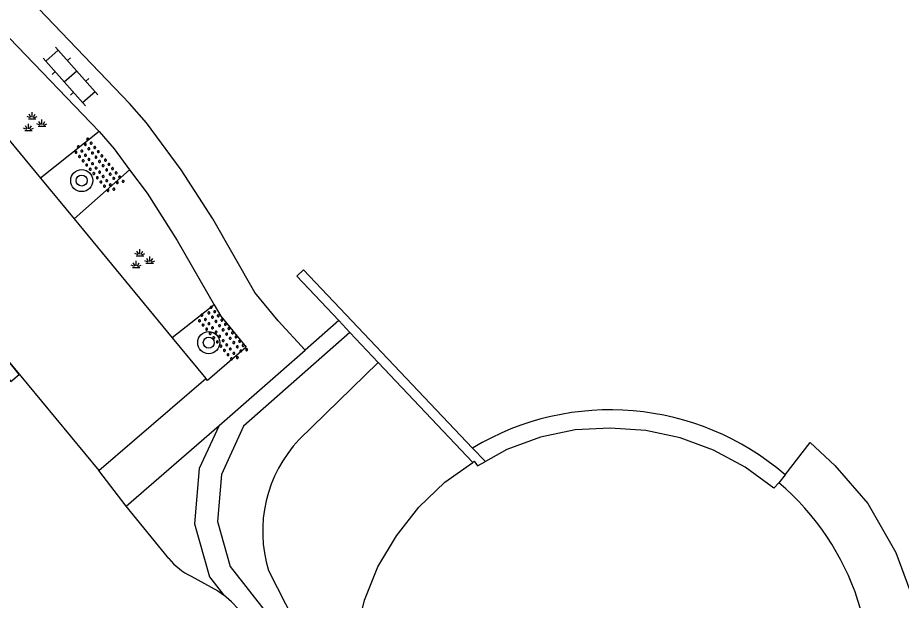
# Model space of a CAD drawing. Extents: x 128999 to 131010, y 395498 to 399007.
# Drawn here: x 130028.87 to 130060.82, y 398951.02 to 398972.09 of the extents above; entities that cross this region are included whole.
import ezdxf

# ---------------------------------------------------------------- set-up
doc = ezdxf.new("R2010")
doc.units = 0
for name, color, linetype in [('gg-afsc-muur', 7, 'Continuous'), ('gg-bbg-hoofdgebouw', 7, 'Continuous'), ('gg-knt-verharding', 7, 'Continuous'), ('gg-knt-verharding nz', 7, 'Continuous'), ('gt-grn-groengrens', 7, 'Continuous'), ('gt-symb-boom', 7, 'Continuous'), ('gt-symb-groenvak', 7, 'Continuous'), ('gt-symb-klinker verharding', 7, 'Continuous'), ('gt-symb-kolk', 7, 'Continuous'), ('gt-symb-overige verharding', 7, 'Continuous')]:
    doc.layers.add(name, color=color, linetype=linetype)

# ---------------------------------------------------------------- blocks, each defined once
blk = doc.blocks.new('gt0-BOOM')
at = {"layer": 'gt-symb-boom'}
for radius in [0.4, 0.2]:
    blk.add_circle((0, 0), radius, dxfattribs=at)
blk = doc.blocks.new('gt0-OVH')
at = {"layer": 'gt-symb-overige verharding'}
for points in [[(-0.972, 0.298), (-0.967, 0.308), (-0.965, 0.319), (-0.966, 0.33), (-0.971, 0.34), (-0.978, 0.348), (-0.988, 0.353), (-0.999, 0.355), (-1.01, 0.354), (-1.02, 0.349), (-1.028, 0.342), (-1.033, 0.332), (-1.035, 0.321), (-1.034, 0.31), (-1.029, 0.3), (-1.022, 0.292), (-1.012, 0.287), (-1.001, 0.285), (-0.99, 0.286), (-0.98, 0.291)], [(-0.772, 0.298), (-0.767, 0.308), (-0.765, 0.319), (-0.766, 0.33), (-0.771, 0.34), (-0.778, 0.348), (-0.788, 0.353), (-0.799, 0.355), (-0.81, 0.354), (-0.82, 0.349), (-0.828, 0.342), (-0.833, 0.332), (-0.835, 0.321), (-0.834, 0.31), (-0.829, 0.3), (-0.822, 0.292), (-0.812, 0.287), (-0.801, 0.285), (-0.79, 0.286), (-0.78, 0.291)], [(-0.572, 0.298), (-0.567, 0.308), (-0.565, 0.319), (-0.566, 0.33), (-0.571, 0.34), (-0.578, 0.348), (-0.588, 0.353), (-0.599, 0.355), (-0.61, 0.354), (-0.62, 0.349), (-0.628, 0.342), (-0.633, 0.332), (-0.635, 0.321), (-0.634, 0.31), (-0.629, 0.3), (-0.622, 0.292), (-0.612, 0.287), (-0.601, 0.285), (-0.59, 0.286), (-0.58, 0.291)], [(-0.372, 0.298), (-0.367, 0.308), (-0.365, 0.319), (-0.366, 0.33), (-0.371, 0.34), (-0.378, 0.348), (-0.388, 0.353), (-0.399, 0.355), (-0.41, 0.354), (-0.42, 0.349), (-0.428, 0.342), (-0.433, 0.332), (-0.435, 0.321), (-0.434, 0.31), (-0.429, 0.3), (-0.422, 0.292), (-0.412, 0.287), (-0.401, 0.285), (-0.39, 0.286), (-0.38, 0.291)], [(-0.172, 0.298), (-0.167, 0.308), (-0.165, 0.319), (-0.166, 0.33), (-0.171, 0.34), (-0.178, 0.348), (-0.188, 0.353), (-0.199, 0.355), (-0.21, 0.354), (-0.22, 0.349), (-0.228, 0.342), (-0.233, 0.332), (-0.235, 0.321), (-0.234, 0.31), (-0.229, 0.3), (-0.222, 0.292), (-0.212, 0.287), (-0.201, 0.285), (-0.19, 0.286), (-0.18, 0.291)], [(0.028, 0.298), (0.033, 0.308), (0.035, 0.319), (0.034, 0.33), (0.029, 0.34), (0.022, 0.348), (0.012, 0.353), (0.001, 0.355), (-0.01, 0.354), (-0.02, 0.349), (-0.028, 0.342), (-0.033, 0.332), (-0.035, 0.321), (-0.034, 0.31), (-0.029, 0.3), (-0.022, 0.292), (-0.012, 0.287), (-0.001, 0.285), (0.01, 0.286), (0.02, 0.291)], [(0.228, 0.298), (0.233, 0.308), (0.235, 0.319), (0.234, 0.33), (0.229, 0.34), (0.222, 0.348), (0.212, 0.353), (0.201, 0.355), (0.19, 0.354), (0.18, 0.349), (0.172, 0.342), (0.167, 0.332), (0.165, 0.321), (0.166, 0.31), (0.171, 0.3), (0.178, 0.292), (0.188, 0.287), (0.199, 0.285), (0.21, 0.286), (0.22, 0.291)], [(0.428, 0.298), (0.433, 0.308), (0.435, 0.319), (0.434, 0.33), (0.429, 0.34), (0.422, 0.348), (0.412, 0.353), (0.401, 0.355), (0.39, 0.354), (0.38, 0.349), (0.372, 0.342), (0.367, 0.332), (0.365, 0.321), (0.366, 0.31), (0.371, 0.3), (0.378, 0.292), (0.388, 0.287), (0.399, 0.285), (0.41, 0.286), (0.42, 0.291)], [(0.628, 0.298), (0.633, 0.308), (0.635, 0.319), (0.634, 0.33), (0.629, 0.34), (0.622, 0.348), (0.612, 0.353), (0.601, 0.355), (0.59, 0.354), (0.58, 0.349), (0.572, 0.342), (0.567, 0.332), (0.565, 0.321), (0.566, 0.31), (0.571, 0.3), (0.578, 0.292), (0.588, 0.287), (0.599, 0.285), (0.61, 0.286), (0.62, 0.291)], [(0.828, 0.298), (0.833, 0.308), (0.835, 0.319), (0.834, 0.33), (0.829, 0.34), (0.822, 0.348), (0.812, 0.353), (0.801, 0.355), (0.79, 0.354), (0.78, 0.349), (0.772, 0.342), (0.767, 0.332), (0.765, 0.321), (0.766, 0.31), (0.771, 0.3), (0.778, 0.292), (0.788, 0.287), (0.799, 0.285), (0.81, 0.286), (0.82, 0.291)], [(1.028, 0.298), (1.033, 0.308), (1.035, 0.319), (1.034, 0.33), (1.029, 0.34), (1.022, 0.348), (1.012, 0.353), (1.001, 0.355), (0.99, 0.354), (0.98, 0.349), (0.972, 0.342), (0.967, 0.332), (0.965, 0.321), (0.966, 0.31), (0.971, 0.3), (0.978, 0.292), (0.988, 0.287), (0.999, 0.285), (1.01, 0.286), (1.02, 0.291)], [(-0.872, 0.106), (-0.867, 0.116), (-0.865, 0.126), (-0.866, 0.137), (-0.871, 0.147), (-0.878, 0.156), (-0.888, 0.161), (-0.899, 0.163), (-0.91, 0.162), (-0.92, 0.157), (-0.928, 0.15), (-0.933, 0.14), (-0.935, 0.129), (-0.934, 0.118), (-0.929, 0.108), (-0.922, 0.1), (-0.912, 0.095), (-0.901, 0.092), (-0.89, 0.094), (-0.88, 0.098)], [(-0.672, 0.106), (-0.667, 0.116), (-0.665, 0.126), (-0.666, 0.137), (-0.671, 0.147), (-0.678, 0.156), (-0.688, 0.161), (-0.699, 0.163), (-0.71, 0.162), (-0.72, 0.157), (-0.728, 0.15), (-0.733, 0.14), (-0.735, 0.129), (-0.734, 0.118), (-0.729, 0.108), (-0.722, 0.1), (-0.712, 0.095), (-0.701, 0.092), (-0.69, 0.094), (-0.68, 0.098)], [(-0.472, 0.106), (-0.467, 0.116), (-0.465, 0.126), (-0.466, 0.137), (-0.471, 0.147), (-0.478, 0.156), (-0.488, 0.161), (-0.499, 0.163), (-0.51, 0.162), (-0.52, 0.157), (-0.528, 0.15), (-0.533, 0.14), (-0.535, 0.129), (-0.534, 0.118), (-0.529, 0.108), (-0.522, 0.1), (-0.512, 0.095), (-0.501, 0.092), (-0.49, 0.094), (-0.48, 0.098)], [(-0.272, 0.106), (-0.267, 0.116), (-0.265, 0.126), (-0.266, 0.137), (-0.271, 0.147), (-0.278, 0.156), (-0.288, 0.161), (-0.299, 0.163), (-0.31, 0.162), (-0.32, 0.157), (-0.328, 0.15), (-0.333, 0.14), (-0.335, 0.129), (-0.334, 0.118), (-0.329, 0.108), (-0.322, 0.1), (-0.312, 0.095), (-0.301, 0.092), (-0.29, 0.094), (-0.28, 0.098)], [(-0.072, 0.106), (-0.067, 0.116), (-0.065, 0.126), (-0.066, 0.137), (-0.071, 0.147), (-0.078, 0.156), (-0.088, 0.161), (-0.099, 0.163), (-0.11, 0.162), (-0.12, 0.157), (-0.128, 0.15), (-0.133, 0.14), (-0.135, 0.129), (-0.134, 0.118), (-0.129, 0.108), (-0.122, 0.1), (-0.112, 0.095), (-0.101, 0.092), (-0.09, 0.094), (-0.08, 0.098)], [(0.128, 0.106), (0.133, 0.116), (0.135, 0.126), (0.134, 0.137), (0.129, 0.147), (0.122, 0.156), (0.112, 0.161), (0.101, 0.163), (0.09, 0.162), (0.08, 0.157), (0.072, 0.15), (0.067, 0.14), (0.065, 0.129), (0.066, 0.118), (0.071, 0.108), (0.078, 0.1), (0.088, 0.095), (0.099, 0.092), (0.11, 0.094), (0.12, 0.098)], [(0.328, 0.106), (0.333, 0.116), (0.335, 0.126), (0.334, 0.137), (0.329, 0.147), (0.322, 0.156), (0.312, 0.161), (0.301, 0.163), (0.29, 0.162), (0.28, 0.157), (0.272, 0.15), (0.267, 0.14), (0.265, 0.129), (0.266, 0.118), (0.271, 0.108), (0.278, 0.1), (0.288, 0.095), (0.299, 0.092), (0.31, 0.094), (0.32, 0.098)], [(0.528, 0.106), (0.533, 0.116), (0.535, 0.126), (0.534, 0.137), (0.529, 0.147), (0.522, 0.156), (0.512, 0.161), (0.501, 0.163), (0.49, 0.162), (0.48, 0.157), (0.472, 0.15), (0.467, 0.14), (0.465, 0.129), (0.466, 0.118), (0.471, 0.108), (0.478, 0.1), (0.488, 0.095), (0.499, 0.092), (0.51, 0.094), (0.52, 0.098)], [(0.728, 0.106), (0.733, 0.116), (0.735, 0.126), (0.734, 0.137), (0.729, 0.147), (0.722, 0.156), (0.712, 0.161), (0.701, 0.163), (0.69, 0.162), (0.68, 0.157), (0.672, 0.15), (0.667, 0.14), (0.665, 0.129), (0.666, 0.118), (0.671, 0.108), (0.678, 0.1), (0.688, 0.095), (0.699, 0.092), (0.71, 0.094), (0.72, 0.098)], [(0.928, 0.106), (0.933, 0.116), (0.935, 0.126), (0.934, 0.137), (0.929, 0.147), (0.922, 0.156), (0.912, 0.161), (0.901, 0.163), (0.89, 0.162), (0.88, 0.157), (0.872, 0.15), (0.867, 0.14), (0.865, 0.129), (0.866, 0.118), (0.871, 0.108), (0.878, 0.1), (0.888, 0.095), (0.899, 0.092), (0.91, 0.094), (0.92, 0.098)], [(-0.972, -0.142), (-0.967, -0.132), (-0.965, -0.121), (-0.966, -0.11), (-0.971, -0.1), (-0.978, -0.092), (-0.988, -0.087), (-0.999, -0.085), (-1.01, -0.086), (-1.02, -0.091), (-1.028, -0.098), (-1.033, -0.108), (-1.035, -0.119), (-1.034, -0.13), (-1.029, -0.14), (-1.022, -0.148), (-1.012, -0.153), (-1.001, -0.155), (-0.99, -0.154), (-0.98, -0.149)], [(-0.872, -0.334), (-0.867, -0.324), (-0.865, -0.314), (-0.866, -0.303), (-0.871, -0.293), (-0.878, -0.284), (-0.888, -0.279), (-0.899, -0.277), (-0.91, -0.278), (-0.92, -0.283), (-0.928, -0.29), (-0.933, -0.3), (-0.935, -0.311), (-0.934, -0.322), (-0.929, -0.332), (-0.922, -0.34), (-0.912, -0.345), (-0.901, -0.348), (-0.89, -0.346), (-0.88, -0.342)], [(-0.772, -0.142), (-0.767, -0.132), (-0.765, -0.121), (-0.766, -0.11), (-0.771, -0.1), (-0.778, -0.092), (-0.788, -0.087), (-0.799, -0.085), (-0.81, -0.086), (-0.82, -0.091), (-0.828, -0.098), (-0.833, -0.108), (-0.835, -0.119), (-0.834, -0.13), (-0.829, -0.14), (-0.822, -0.148), (-0.812, -0.153), (-0.801, -0.155), (-0.79, -0.154), (-0.78, -0.149)], [(-0.672, -0.334), (-0.667, -0.324), (-0.665, -0.314), (-0.666, -0.303), (-0.671, -0.293), (-0.678, -0.284), (-0.688, -0.279), (-0.699, -0.277), (-0.71, -0.278), (-0.72, -0.283), (-0.728, -0.29), (-0.733, -0.3), (-0.735, -0.311), (-0.734, -0.322), (-0.729, -0.332), (-0.722, -0.34), (-0.712, -0.345), (-0.701, -0.348), (-0.69, -0.346), (-0.68, -0.342)], [(-0.572, -0.142), (-0.567, -0.132), (-0.565, -0.121), (-0.566, -0.11), (-0.571, -0.1), (-0.578, -0.092), (-0.588, -0.087), (-0.599, -0.085), (-0.61, -0.086), (-0.62, -0.091), (-0.628, -0.098), (-0.633, -0.108), (-0.635, -0.119), (-0.634, -0.13), (-0.629, -0.14), (-0.622, -0.148), (-0.612, -0.153), (-0.601, -0.155), (-0.59, -0.154), (-0.58, -0.149)], [(-0.472, -0.334), (-0.467, -0.324), (-0.465, -0.314), (-0.466, -0.303), (-0.471, -0.293), (-0.478, -0.284), (-0.488, -0.279), (-0.499, -0.277), (-0.51, -0.278), (-0.52, -0.283), (-0.528, -0.29), (-0.533, -0.3), (-0.535, -0.311), (-0.534, -0.322), (-0.529, -0.332), (-0.522, -0.34), (-0.512, -0.345), (-0.501, -0.348), (-0.49, -0.346), (-0.48, -0.342)], [(-0.372, -0.142), (-0.367, -0.132), (-0.365, -0.121), (-0.366, -0.11), (-0.371, -0.1), (-0.378, -0.092), (-0.388, -0.087), (-0.399, -0.085), (-0.41, -0.086), (-0.42, -0.091), (-0.428, -0.098), (-0.433, -0.108), (-0.435, -0.119), (-0.434, -0.13), (-0.429, -0.14), (-0.422, -0.148), (-0.412, -0.153), (-0.401, -0.155), (-0.39, -0.154), (-0.38, -0.149)], [(-0.272, -0.334), (-0.267, -0.324), (-0.265, -0.314), (-0.266, -0.303), (-0.271, -0.293), (-0.278, -0.284), (-0.288, -0.279), (-0.299, -0.277), (-0.31, -0.278), (-0.32, -0.283), (-0.328, -0.29), (-0.333, -0.3), (-0.335, -0.311), (-0.334, -0.322), (-0.329, -0.332), (-0.322, -0.34), (-0.312, -0.345), (-0.301, -0.348), (-0.29, -0.346), (-0.28, -0.342)], [(-0.172, -0.142), (-0.167, -0.132), (-0.165, -0.121), (-0.166, -0.11), (-0.171, -0.1), (-0.178, -0.092), (-0.188, -0.087), (-0.199, -0.085), (-0.21, -0.086), (-0.22, -0.091), (-0.228, -0.098), (-0.233, -0.108), (-0.235, -0.119), (-0.234, -0.13), (-0.229, -0.14), (-0.222, -0.148), (-0.212, -0.153), (-0.201, -0.155), (-0.19, -0.154), (-0.18, -0.149)], [(-0.072, -0.334), (-0.067, -0.324), (-0.065, -0.314), (-0.066, -0.303), (-0.071, -0.293), (-0.078, -0.284), (-0.088, -0.279), (-0.099, -0.277), (-0.11, -0.278), (-0.12, -0.283), (-0.128, -0.29), (-0.133, -0.3), (-0.135, -0.311), (-0.134, -0.322), (-0.129, -0.332), (-0.122, -0.34), (-0.112, -0.345), (-0.101, -0.348), (-0.09, -0.346), (-0.08, -0.342)], [(0.028, -0.142), (0.033, -0.132), (0.035, -0.121), (0.034, -0.11), (0.029, -0.1), (0.022, -0.092), (0.012, -0.087), (0.001, -0.085), (-0.01, -0.086), (-0.02, -0.091), (-0.028, -0.098), (-0.033, -0.108), (-0.035, -0.119), (-0.034, -0.13), (-0.029, -0.14), (-0.022, -0.148), (-0.012, -0.153), (-0.001, -0.155), (0.01, -0.154), (0.02, -0.149)], [(0.128, -0.334), (0.133, -0.324), (0.135, -0.314), (0.134, -0.303), (0.129, -0.293), (0.122, -0.284), (0.112, -0.279), (0.101, -0.277), (0.09, -0.278), (0.08, -0.283), (0.072, -0.29), (0.067, -0.3), (0.065, -0.311), (0.066, -0.322), (0.071, -0.332), (0.078, -0.34), (0.088, -0.345), (0.099, -0.348), (0.11, -0.346), (0.12, -0.342)], [(0.228, -0.142), (0.233, -0.132), (0.235, -0.121), (0.234, -0.11), (0.229, -0.1), (0.222, -0.092), (0.212, -0.087), (0.201, -0.085), (0.19, -0.086), (0.18, -0.091), (0.172, -0.098), (0.167, -0.108), (0.165, -0.119), (0.166, -0.13), (0.171, -0.14), (0.178, -0.148), (0.188, -0.153), (0.199, -0.155), (0.21, -0.154), (0.22, -0.149)], [(0.328, -0.334), (0.333, -0.324), (0.335, -0.314), (0.334, -0.303), (0.329, -0.293), (0.322, -0.284), (0.312, -0.279), (0.301, -0.277), (0.29, -0.278), (0.28, -0.283), (0.272, -0.29), (0.267, -0.3), (0.265, -0.311), (0.266, -0.322), (0.271, -0.332), (0.278, -0.34), (0.288, -0.345), (0.299, -0.348), (0.31, -0.346), (0.32, -0.342)], [(0.428, -0.142), (0.433, -0.132), (0.435, -0.121), (0.434, -0.11), (0.429, -0.1), (0.422, -0.092), (0.412, -0.087), (0.401, -0.085), (0.39, -0.086), (0.38, -0.091), (0.372, -0.098), (0.367, -0.108), (0.365, -0.119), (0.366, -0.13), (0.371, -0.14), (0.378, -0.148), (0.388, -0.153), (0.399, -0.155), (0.41, -0.154), (0.42, -0.149)], [(0.528, -0.334), (0.533, -0.324), (0.535, -0.314), (0.534, -0.303), (0.529, -0.293), (0.522, -0.284), (0.512, -0.279), (0.501, -0.277), (0.49, -0.278), (0.48, -0.283), (0.472, -0.29), (0.467, -0.3), (0.465, -0.311), (0.466, -0.322), (0.471, -0.332), (0.478, -0.34), (0.488, -0.345), (0.499, -0.348), (0.51, -0.346), (0.52, -0.342)], [(0.628, -0.142), (0.633, -0.132), (0.635, -0.121), (0.634, -0.11), (0.629, -0.1), (0.622, -0.092), (0.612, -0.087), (0.601, -0.085), (0.59, -0.086), (0.58, -0.091), (0.572, -0.098), (0.567, -0.108), (0.565, -0.119), (0.566, -0.13), (0.571, -0.14), (0.578, -0.148), (0.588, -0.153), (0.599, -0.155), (0.61, -0.154), (0.62, -0.149)], [(0.728, -0.334), (0.733, -0.324), (0.735, -0.314), (0.734, -0.303), (0.729, -0.293), (0.722, -0.284), (0.712, -0.279), (0.701, -0.277), (0.69, -0.278), (0.68, -0.283), (0.672, -0.29), (0.667, -0.3), (0.665, -0.311), (0.666, -0.322), (0.671, -0.332), (0.678, -0.34), (0.688, -0.345), (0.699, -0.348), (0.71, -0.346), (0.72, -0.342)], [(0.828, -0.142), (0.833, -0.132), (0.835, -0.121), (0.834, -0.11), (0.829, -0.1), (0.822, -0.092), (0.812, -0.087), (0.801, -0.085), (0.79, -0.086), (0.78, -0.091), (0.772, -0.098), (0.767, -0.108), (0.765, -0.119), (0.766, -0.13), (0.771, -0.14), (0.778, -0.148), (0.788, -0.153), (0.799, -0.155), (0.81, -0.154), (0.82, -0.149)], [(0.928, -0.334), (0.933, -0.324), (0.935, -0.314), (0.934, -0.303), (0.929, -0.293), (0.922, -0.284), (0.912, -0.279), (0.901, -0.277), (0.89, -0.278), (0.88, -0.283), (0.872, -0.29), (0.867, -0.3), (0.865, -0.311), (0.866, -0.322), (0.871, -0.332), (0.878, -0.34), (0.888, -0.345), (0.899, -0.348), (0.91, -0.346), (0.92, -0.342)], [(1.028, -0.142), (1.033, -0.132), (1.035, -0.121), (1.034, -0.11), (1.029, -0.1), (1.022, -0.092), (1.012, -0.087), (1.001, -0.085), (0.99, -0.086), (0.98, -0.091), (0.972, -0.098), (0.967, -0.108), (0.965, -0.119), (0.966, -0.13), (0.971, -0.14), (0.978, -0.148), (0.988, -0.153), (0.999, -0.155), (1.01, -0.154), (1.02, -0.149)]]:
    blk.add_lwpolyline(points, close=True, dxfattribs=at)
blk = doc.blocks.new('gt0-GRVAK')
at = {"layer": 'gt-symb-groenvak'}
for p, q in [((-0.091, 0.211), (-0.156, 0.322)), ((-0.047, 0.214), (-0.047, 0.393)), ((-0.004, 0.211), (0.061, 0.322)), ((-0.11, 0.189), (-0.228, 0.24)), ((-0.182, 0.153), (0.088, 0.153)), ((0.015, 0.189), (0.133, 0.24)), ((0.262, -0.052), (0.197, 0.059)), ((0.305, -0.049), (0.305, 0.13)), ((0.349, -0.052), (0.414, 0.059)), ((-0.245, -0.228), (-0.363, -0.177)), ((-0.318, -0.264), (-0.047, -0.264)), ((-0.226, -0.206), (-0.291, -0.095)), ((-0.183, -0.203), (-0.183, -0.024)), ((-0.139, -0.206), (-0.074, -0.095)), ((-0.12, -0.228), (-0.002, -0.177)), ((0.243, -0.074), (0.125, -0.023)), ((0.17, -0.11), (0.441, -0.11)), ((0.368, -0.074), (0.486, -0.023))]:
    blk.add_line(p, q, dxfattribs=at)
blk = doc.blocks.new('gt0-KL1')
at = {"layer": 'gt-symb-klinker verharding'}
for p, q in [((-0.5, 0.3), (-0.5, 0.45)), ((0.5, 0.3), (0.5, 0.45)), ((-1.15, 0.3), (1.15, 0.3)), ((-1, -0.3), (-1, 0.3)), ((0, -0.3), (0, 0.3)), ((1, -0.3), (1, 0.3)), ((-1.15, -0.3), (1.15, -0.3)), ((-0.5, -0.45), (-0.5, -0.3)), ((0.5, -0.45), (0.5, -0.3))]:
    blk.add_line(p, q, dxfattribs=at)
blk = doc.blocks.new('gt0-KOLK')
at = {"layer": 'gt-symb-kolk'}
blk.add_lwpolyline([(0, 0), (0.375, 0), (0.375, 0.4), (-0.375, 0.4), (-0.375, 0), (0, 0)], dxfattribs=at)

msp = doc.modelspace()

# ---------------------------------------------------------------- linework, layer by layer
at = {"layer": 'gg-afsc-muur'}
for p, q in [((130040.885, 398960.711), (130040.483, 398961.136)), ((130040.885, 398960.711), (130041.909, 398959.628)), ((130041.909, 398959.628), (130045.328, 398956.01)), ((130045.784, 398956.044), (130045.324, 398956.529))]:
    msp.add_line(p, q, dxfattribs=at)
msp.add_lwpolyline([(130045.324, 398956.529), (130039.207, 398962.974), (130038.963, 398962.746), (130040.483, 398961.136)], dxfattribs=at)
at = {"layer": 'gg-bbg-hoofdgebouw'}
for points in [[(130056.398, 398955.271), (130056.218, 398955.078), (130055.175, 398955.838), (130054.038, 398956.448), (130052.831, 398956.892), (130051.585, 398957.158), (130050.296, 398957.252), (130049.029, 398957.186), (130047.779, 398956.919), (130046.564, 398956.475), (130045.784, 398956.044)], [(130041.114, 398945.874), (130040.983, 398947.157), (130040.96, 398948.464), (130041.101, 398949.758), (130041.416, 398951.026), (130041.901, 398952.237), (130042.575, 398953.359), (130043.375, 398954.394), (130044.322, 398955.292), (130045.328, 398956.01)], [(130045.328, 398956.01), (130045.384, 398956.05), (130045.5, 398955.887), (130045.784, 398956.044)]]:
    msp.add_lwpolyline(points, dxfattribs=at)
msp.add_arc((130050.292, 398948.081), 9.433, 283.635, 49.6631, dxfattribs=at)
at = {"layer": 'gg-knt-verharding'}
for p, q in [((130028.582, 398971.353), (130031.813, 398967.973)), ((130031.813, 398967.973), (130029.703, 398966.285)), ((130030.912, 398964.819), (130032.918, 398966.594)), ((130029.703, 398966.285), (130030.912, 398964.819)), ((130030.912, 398964.819), (130034.459, 398960.518)), ((130035.978, 398961.707), (130034.459, 398960.518)), ((130034.459, 398960.518), (130035.679, 398959.039)), ((130036.152, 398957.349), (130039.268, 398960.063)), ((130041.909, 398959.628), (130039.048, 398956.835)), ((130031.807, 398955.714), (130035.679, 398959.039)), ((130032.799, 398954.429), (130036.152, 398957.349)), ((130032.799, 398954.429), (130031.807, 398955.714)), ((130056.619, 398955.558), (130056.398, 398955.271)), ((130034.335, 398952.529), (130032.799, 398954.429)), ((130037.937, 398952.105), (130040.621, 398946.842))]:
    msp.add_line(p, q, dxfattribs=at)
for points in [[(130039.268, 398960.063), (130038.296, 398961.125), (130037.452, 398962.155), (130035.928, 398964.812), (130034.784, 398966.593), (130033.526, 398968.295), (130032.919, 398968.986), (130029.639, 398972.418), (130026.311, 398975.555), (130022.54, 398978.684)], [(130026.78, 398969.757), (130027.246, 398969.247), (130029.703, 398966.285)], [(130031.813, 398967.973), (130032.357, 398967.353), (130032.918, 398966.594)], [(130032.918, 398966.594), (130033.549, 398965.741), (130034.645, 398964.034), (130035.978, 398961.707)], [(130035.978, 398961.707), (130036.214, 398961.299), (130037.136, 398960.174), (130035.735, 398958.973), (130035.679, 398959.039)], [(130056.619, 398955.558), (130057.524, 398956.734), (130058.417, 398955.898), (130059.612, 398954.518), (130060.623, 398952.756), (130061.322, 398950.856), (130061.614, 398948.877), (130061.615, 398946.868), (130061.403, 398944.89), (130061.797, 398943.164), (130060.337, 398939.574), (130050.19, 398913.562)], [(130035.142, 398951.893), (130036.104, 398951.361), (130036.317, 398951.218)], [(130036.864, 398950.685), (130036.607, 398950.972), (130036.317, 398951.218)]]:
    msp.add_lwpolyline(points, dxfattribs=at)
for centre, radius, start, end in [((130042.588, 398953.508), 4.858, 136.7761, 196.7874), ((130036.308, 398954.202), 2.587, 220.302, 243.2144)]:
    msp.add_arc(centre, radius, start, end, dxfattribs=at)
at = {"layer": 'gg-knt-verharding nz'}
msp.add_lwpolyline([(130018.136, 398971.226), (130019.846, 398969.681), (130021.578, 398967.87), (130023.259, 398966.02), (130024.867, 398964.147), (130028.693, 398959.475), (130031.807, 398955.714)], dxfattribs=at)
at = {"layer": 'gt-grn-groengrens'}
msp.add_line((130040.483, 398961.136), (130039.268, 398960.063), dxfattribs=at)
for points in [[(130040.885, 398960.711), (130037.041, 398957.317), (130036.24, 398955.576), (130036.101, 398953.87), (130036.557, 398952.244), (130038.468, 398949.802), (130039.545, 398948.247), (130040.621, 398946.842)], [(130036.152, 398957.349), (130035.434, 398955.787), (130035.27, 398953.79), (130035.811, 398951.866), (130036.317, 398951.218)]]:
    msp.add_lwpolyline(points, dxfattribs=at)
msp.add_arc((130050.302, 398948.253), 9.658, 49.1488, 121.0242, dxfattribs=at)

# ---------------------------------------------------------------- block references
at = {"layer": 'gt-symb-boom'}
for p in [(130031.189, 398966.203), (130035.782, 398960.341)]:
    msp.add_blockref('gt0-BOOM', p, dxfattribs=at)
at = {"layer": 'gt-symb-groenvak'}
for p in [(130029.444, 398968.278), (130033.342, 398963.324)]:
    msp.add_blockref('gt0-GRVAK', p, dxfattribs=at)
at = {"layer": 'gt-symb-klinker verharding', "rotation": -48.36646066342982}
msp.add_blockref('gt0-KL1', (130030.782, 398969.968), dxfattribs=at)
at = {"layer": 'gt-symb-kolk', "rotation": 129.31893081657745}
msp.add_blockref('gt0-KOLK', (130028.693, 398959.475), dxfattribs=at)
at = {"layer": 'gt-symb-overige verharding', "rotation": -49.98904227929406}
for p in [(130031.799, 398966.735), (130036.266, 398960.644)]:
    msp.add_blockref('gt0-OVH', p, dxfattribs=at)

doc.saveas('drawing.dxf')
